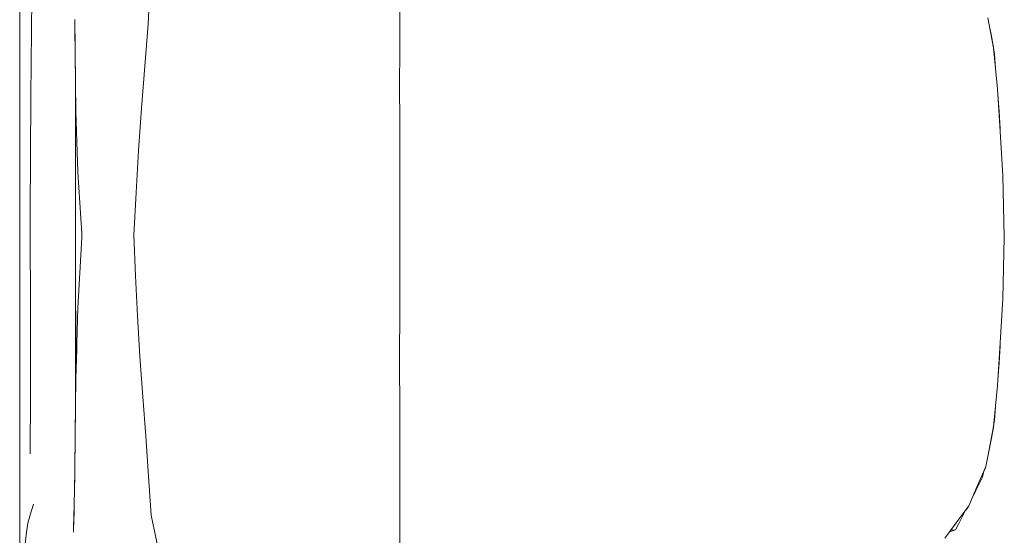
# Model space of a CAD drawing. Header units: millimetres. Extents: x -261 to 187, y -214 to 106.
# Tile 882 of 1056: x -201.013 to -200.241, y 12.119 to 12.523. Entities that reach past the tile are written whole.
import ezdxf

# ---------------------------------------------------------------- set-up
doc = ezdxf.new("R2010")
doc.units = ezdxf.units.MM
doc.header["$LTSCALE"] = 0.005
doc.header["$MEASUREMENT"] = 0
doc.layers.add('IFC-Elemento de mobília-Contorno', color=9, linetype='Continuous', lineweight=5)

msp = doc.modelspace()

# ---------------------------------------------------------------- linework, layer by layer
at = {"layer": 'IFC-Elemento de mobília-Contorno', "lineweight": 5}
for p, q in [((-201.01274, 12.46757), (-201.01264, 12.62101)), ((-201.00414, 12.46312), (-201.00299, 12.55562)), ((-200.91198, 12.51957), (-200.91122, 12.53561)), ((-200.71487, 12.49877), (-200.71486, 12.53457)), ((-200.96962, 12.52338), (-200.96947, 12.51204)), ((-200.96962, 12.52292), (-200.96959, 12.52103)), ((-200.96959, 12.52103), (-200.96936, 12.50337)), ((-200.91454, 12.48658), (-200.91198, 12.51957)), ((-200.25392, 12.52455), (-200.24926, 12.50101)), ((-200.96947, 12.51204), (-200.96932, 12.50069)), ((-200.25236, 12.5167), (-200.24926, 12.50101)), ((-200.25236, 12.5167), (-200.25081, 12.50885)), ((-200.25148, 12.51225), (-200.25094, 12.50958)), ((-200.25094, 12.50958), (-200.24933, 12.50161)), ((-200.25081, 12.50885), (-200.24926, 12.50101)), ((-200.96932, 12.50069), (-200.96925, 12.49511)), ((-200.9693, 12.49871), (-200.96929, 12.49789)), ((-200.96929, 12.49789), (-200.96898, 12.47426)), ((-200.7149, 12.47212), (-200.71487, 12.49877)), ((-200.24933, 12.50161), (-200.24927, 12.50106)), ((-200.24926, 12.50101), (-200.24773, 12.48495)), ((-200.24926, 12.50101), (-200.24865, 12.49615)), ((-200.24865, 12.49615), (-200.24773, 12.48495)), ((-200.96923, 12.49355), (-200.96901, 12.47632)), ((-200.91717, 12.45377), (-200.91454, 12.48658)), ((-200.24773, 12.48495), (-200.2462, 12.46889)), ((-200.96901, 12.2152), (-200.96901, 12.47632)), ((-200.96898, 12.47426), (-200.9687, 12.4511)), ((-201.01274, 12.46757), (-201.01273, 12.25763)), ((-200.7149, 12.47212), (-200.71486, 12.44228)), ((-200.2462, 12.46889), (-200.24514, 12.45213)), ((-200.24618, 12.46854), (-200.24617, 12.46846)), ((-200.24617, 12.46846), (-200.24525, 12.454)), ((-201.00444, 12.37074), (-201.00414, 12.46312)), ((-200.9687, 12.4511), (-200.96717, 12.40345)), ((-200.91955, 12.4205), (-200.91717, 12.45377)), ((-200.24528, 12.45442), (-200.24501, 12.451)), ((-200.24514, 12.45213), (-200.24407, 12.43537)), ((-200.24501, 12.451), (-200.24407, 12.43537)), ((-200.24501, 12.451), (-200.2442, 12.43756)), ((-200.71486, 12.44228), (-200.71486, 12.40612)), ((-200.2442, 12.43756), (-200.24416, 12.43679)), ((-200.24407, 12.43537), (-200.24218, 12.40084)), ((-200.92148, 12.38762), (-200.91955, 12.4205)), ((-200.96717, 12.40345), (-200.96408, 12.35544)), ((-200.71488, 12.37071), (-200.71486, 12.40612)), ((-200.24218, 12.40084), (-200.24091, 12.35249)), ((-200.24218, 12.40084), (-200.24091, 12.35249)), ((-200.92329, 12.35415), (-200.92148, 12.38762)), ((-201.00444, 12.37074), (-201.00424, 12.2826)), ((-200.71488, 12.37071), (-200.71487, 12.33863)), ((-200.96556, 12.32467), (-200.96408, 12.35232)), ((-200.96408, 12.35544), (-200.96392, 12.35415)), ((-200.96408, 12.35544), (-200.96401, 12.35479)), ((-200.96408, 12.35232), (-200.96392, 12.35415)), ((-200.96408, 12.35232), (-200.96401, 12.35324)), ((-200.96401, 12.35479), (-200.96392, 12.35415)), ((-200.96401, 12.35324), (-200.96392, 12.35415)), ((-200.92329, 12.35415), (-200.92192, 12.3223)), ((-200.24218, 12.30414), (-200.24091, 12.35249)), ((-200.71487, 12.30116), (-200.71487, 12.33863)), ((-200.96704, 12.29702), (-200.96556, 12.32467)), ((-200.92192, 12.3223), (-200.92048, 12.29078)), ((-200.24407, 12.2696), (-200.24218, 12.30414)), ((-200.96787, 12.26951), (-200.96704, 12.29702)), ((-200.71491, 12.25208), (-200.71487, 12.30116)), ((-200.9687, 12.242), (-200.9687, 12.29486)), ((-200.92048, 12.29078), (-200.9185, 12.25891)), ((-201.00424, 12.2826), (-201.00421, 12.22933)), ((-200.9687, 12.242), (-200.96801, 12.26472)), ((-200.96801, 12.26472), (-200.96787, 12.26951)), ((-200.24514, 12.25284), (-200.24407, 12.2696)), ((-200.24501, 12.25397), (-200.24407, 12.2696)), ((-200.24501, 12.25397), (-200.2442, 12.26741)), ((-200.2442, 12.26741), (-200.24416, 12.26818)), ((-201.01273, 12.25763), (-201.01265, 12.09001)), ((-200.9185, 12.25891), (-200.91632, 12.22739)), ((-200.71491, 12.25208), (-200.71487, 12.22006)), ((-200.2462, 12.23609), (-200.24514, 12.25284)), ((-200.24617, 12.23651), (-200.24525, 12.25097)), ((-200.24528, 12.25056), (-200.24501, 12.25397)), ((-200.96894, 12.22053), (-200.9687, 12.242)), ((-200.24773, 12.22003), (-200.2462, 12.23609)), ((-200.24618, 12.23643), (-200.24617, 12.23651)), ((-200.24618, 12.23643), (-200.24617, 12.23651)), ((-200.24618, 12.23643), (-200.24617, 12.23651)), ((-201.00464, 12.18253), (-201.00421, 12.22933)), ((-200.91632, 12.22739), (-200.9139, 12.19649)), ((-200.96921, 12.19849), (-200.96894, 12.22053)), ((-200.71487, 12.1856), (-200.71487, 12.22006)), ((-200.24926, 12.20396), (-200.24773, 12.22003)), ((-200.24865, 12.20882), (-200.24773, 12.22003)), ((-200.96921, 12.19914), (-200.96901, 12.2152)), ((-200.25392, 12.18043), (-200.24926, 12.20396)), ((-200.25094, 12.19539), (-200.24933, 12.20337)), ((-200.25081, 12.19612), (-200.24926, 12.20396)), ((-200.24933, 12.20337), (-200.24927, 12.2039)), ((-200.24926, 12.20396), (-200.24865, 12.20882)), ((-200.96933, 12.18888), (-200.96921, 12.19914)), ((-200.96924, 12.19619), (-200.96921, 12.19849)), ((-200.9139, 12.19649), (-200.91165, 12.16499)), ((-200.25392, 12.18043), (-200.25081, 12.19612)), ((-200.96949, 12.17708), (-200.96933, 12.18888)), ((-200.96948, 12.17737), (-200.9694, 12.18402)), ((-200.71487, 12.1856), (-200.71486, 12.14369)), ((-200.25547, 12.17258), (-200.25392, 12.18043)), ((-200.96964, 12.16527), (-200.96949, 12.17708)), ((-200.96953, 12.17388), (-200.96948, 12.17737)), ((-200.25878, 12.16489), (-200.25547, 12.17258)), ((-200.25577, 12.17147), (-200.25562, 12.17225)), ((-200.25577, 12.17147), (-200.25562, 12.17225)), ((-200.96982, 12.15437), (-200.96964, 12.16527)), ((-200.91165, 12.16499), (-200.91071, 12.14967)), ((-200.26209, 12.15719), (-200.25878, 12.16489)), ((-200.26066, 12.15913), (-200.25802, 12.16431)), ((-200.25802, 12.16431), (-200.25706, 12.16889)), ((-200.2572, 12.16821), (-200.25577, 12.17147)), ((-200.96987, 12.15143), (-200.96978, 12.15649)), ((-200.96978, 12.15649), (-200.9697, 12.16186)), ((-200.26871, 12.14181), (-200.26209, 12.15719)), ((-200.2654, 12.1495), (-200.26209, 12.15719)), ((-200.2633, 12.15394), (-200.26066, 12.15913)), ((-200.2633, 12.15394), (-200.26066, 12.15913)), ((-200.97001, 12.14345), (-200.96982, 12.15437)), ((-200.91071, 12.14967), (-200.90978, 12.13435)), ((-200.26555, 12.14916), (-200.2633, 12.15394)), ((-200.2654, 12.1495), (-200.2633, 12.15394)), ((-201.0044, 12.13558), (-201.0019, 12.14307)), ((-200.97031, 12.13231), (-200.97001, 12.14345)), ((-200.71487, 12.10161), (-200.71486, 12.14369)), ((-200.27582, 12.1323), (-200.26871, 12.14181)), ((-200.26931, 12.14065), (-200.26893, 12.14151)), ((-201.00628, 12.12826), (-201.0044, 12.13558)), ((-200.97046, 12.12699), (-200.97017, 12.13581)), ((-200.97017, 12.13581), (-200.97008, 12.14082)), ((-200.90978, 12.13435), (-200.90845, 12.12818)), ((-200.27648, 12.12803), (-200.27384, 12.13321)), ((-200.27582, 12.1323), (-200.27345, 12.13547)), ((-200.27384, 12.13321), (-200.27121, 12.13839)), ((-200.27136, 12.1381), (-200.26931, 12.14065)), ((-200.27136, 12.1381), (-200.26931, 12.14065)), ((-200.27121, 12.13839), (-200.27109, 12.13863)), ((-201.00746, 12.12116), (-201.00628, 12.12826)), ((-200.97062, 12.12116), (-200.97031, 12.13231)), ((-200.90845, 12.12818), (-200.90711, 12.12201)), ((-200.28529, 12.11963), (-200.27582, 12.1323)), ((-200.28529, 12.11963), (-200.27819, 12.12914)), ((-200.28293, 12.1228), (-200.27819, 12.12914)), ((-200.27912, 12.12285), (-200.27648, 12.12803)), ((-200.27819, 12.12914), (-200.27582, 12.1323)), ((-201.00849, 12.11205), (-201.00746, 12.12116)), ((-200.90711, 12.12201), (-200.90445, 12.10968)), ((-200.28766, 12.11646), (-200.28529, 12.11963)), ((-200.28529, 12.11963), (-200.28293, 12.1228)), ((-200.28389, 12.1215), (-200.27912, 12.12285)), ((-200.28293, 12.1228), (-200.27912, 12.12285))]:
    msp.add_line(p, q, dxfattribs=at)

doc.saveas('drawing.dxf')
